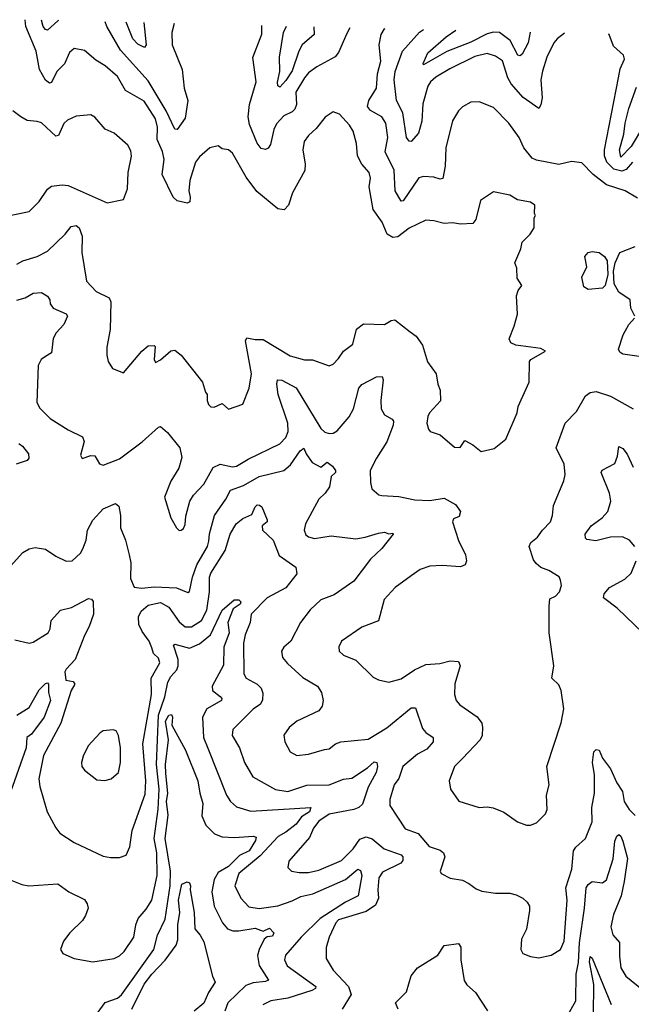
# Model space of a CAD drawing. Extents: x 1552033 to 1694788, y 811965 to 917215.
# Tile 303 of 632: x 1602859 to 1605836, y 911688 to 916478. Entities that reach past the tile are written whole.
import ezdxf

# ---------------------------------------------------------------- set-up
doc = ezdxf.new("R2010")
doc.units = 0

msp = doc.modelspace()

# ---------------------------------------------------------------- linework, layer by layer
at = {"layer": '0CON20XD'}
for points in [[(1602845, 915288.6), (1602875, 915304.3), (1602945, 915325.6), (1602995, 915351.8), (1603080.9, 915435), (1603109.1, 915470.9), (1603135, 915476.2), (1603148.5, 915465), (1603163.8, 915425), (1603161.1, 915345), (1603184.4, 915205), (1603230.8, 915155), (1603294.2, 915125), (1603302.9, 915105), (1603299.7, 914970.3), (1603284.2, 914885), (1603283.3, 914845), (1603290, 914815), (1603310.7, 914780.7), (1603365, 914760), (1603453.3, 914865), (1603485, 914891.2), (1603513.3, 914893.3), (1603518, 914888), (1603514.3, 914824.3), (1603520.7, 914810.7), (1603545, 914823.1), (1603595, 914866.7), (1603615, 914869.2), (1603645, 914846.2), (1603748.8, 914715), (1603764, 914665), (1603772.5, 914655), (1603771.2, 914625), (1603777.5, 914605), (1603790, 914595), (1603805, 914593.3), (1603845, 914610), (1603875, 914583.3), (1603945, 914607.5), (1603975.8, 914685.8), (1603987.8, 914755), (1603958.9, 914915), (1603965, 914930), (1604005, 914921.1), (1604045, 914921.8), (1604175, 914842.1), (1604245, 914823.6), (1604285, 914822.9), (1604365, 914793.8), (1604385, 914801.2), (1604411.3, 914828.7), (1604434.4, 914865), (1604481.2, 914898.8), (1604498, 914972), (1604532.1, 914997.9), (1604635, 914995.6), (1604667.5, 915015), (1604685, 915018), (1604759.5, 914959.5), (1604788, 914938), (1604819.2, 914895), (1604843.3, 914813.3), (1604886, 914755), (1604894.2, 914705), (1604905.8, 914675), (1604906.8, 914623.2), (1604854.4, 914565), (1604845, 914546.7), (1604841.1, 914515), (1604848.1, 914485), (1604856.2, 914475), (1604905, 914458), (1604975, 914398), (1605003.6, 914396.4), (1605025, 914430), (1605065, 914409.2), (1605105, 914377.5), (1605168.1, 914391.9), (1605225, 914436.7), (1605280, 914565), (1605285, 914596.7), (1605339.2, 914715), (1605340, 914815), (1605346.7, 914825), (1605418.6, 914865), (1605395, 914878.4), (1605274.1, 914894.1), (1605250, 914905), (1605242, 914925), (1605266.4, 914986.4), (1605281.4, 915045), (1605276.7, 915135), (1605285, 915160), (1605302.5, 915185), (1605280.7, 915220.7), (1605278.3, 915268.3), (1605268.8, 915295), (1605297.7, 915362.3), (1605304.2, 915395.8), (1605344.3, 915435), (1605362.5, 915465), (1605363, 915513), (1605370, 915525), (1605363.8, 915535), (1605366, 915575), (1605345, 915589.2), (1605281.9, 915601.9), (1605245, 915623.4), (1605165, 915640.6), (1605102.5, 915597.5), (1605078.5, 915505), (1605065, 915485.8), (1605005, 915482.2), (1604965, 915488.8), (1604925, 915486.9), (1604875, 915499.5), (1604835, 915502.2), (1604755, 915463.8), (1604698.9, 915421.1), (1604675, 915417.6), (1604648.4, 915435), (1604622.9, 915492.9), (1604579.1, 915555), (1604560, 915665), (1604566.3, 915706.3), (1604560, 915735), (1604524.5, 915775), (1604502.5, 915815), (1604499.2, 915875), (1604482.9, 915935), (1604465, 915964), (1604415, 916018.8), (1604385, 916030), (1604345.8, 916004.2), (1604301.5, 915948.5), (1604264.4, 915915), (1604244.4, 915885), (1604237.5, 915845), (1604248.9, 915775), (1604246.2, 915743.8), (1604186.5, 915635), (1604166.7, 915575), (1604146.6, 915553.4), (1604115, 915557.5), (1604012.6, 915642.6), (1603961.8, 915711.8), (1603895, 915828.8), (1603875, 915843.8), (1603845, 915848.8), (1603825, 915864.2), (1603785, 915854.3), (1603735, 915811.1), (1603714.6, 915785), (1603687.1, 915695), (1603682.5, 915645), (1603688.2, 915615), (1603687.9, 915592.1), (1603675, 915584.5), (1603625.9, 915595.9), (1603605.5, 915615), (1603552.9, 915725), (1603563.1, 915796.9), (1603555, 915836.9), (1603529, 915895), (1603530.2, 915955), (1603519.8, 915995), (1603465, 916080.5), (1603373.5, 916133.5), (1603335, 916201.1), (1603275, 916253.5), (1603230.2, 916280.2), (1603175, 916327.8), (1603125, 916338), (1603102.4, 916317.6), (1603077.1, 916262.9), (1603040.4, 916225), (1603015, 916171.4), (1603005, 916168.1), (1602985, 916183.1), (1602955.3, 916235), (1602939.7, 916325), (1602889.7, 916445), (1602885.4, 916477.6)], [(1603048.1, 916473.6), (1603045, 916472.3), (1602995, 916426.2), (1602985, 916429.2), (1602973, 916445), (1602965.3, 916475.6)], [(1603610.6, 916459.7), (1603599.5, 916415), (1603602.1, 916355), (1603649.6, 916235), (1603659.6, 916145), (1603678, 916085), (1603665, 915998), (1603625, 915943.1), (1603615, 915945.8), (1603571.8, 916035), (1603485, 916180), (1603349.7, 916329.7), (1603284, 916445), (1603275.6, 916468)], [(1603464.3, 916463.3), (1603475.3, 916355), (1603467.3, 916342.7), (1603435, 916358.5), (1603410.4, 916385), (1603377.2, 916465.5)], [(1604465.2, 916438.6), (1604451.2, 916411.2), (1604411.5, 916318.5), (1604395, 916296.9), (1604305, 916247.7), (1604265, 916218.7), (1604245.4, 916195), (1604203.7, 916125), (1604206.4, 916065), (1604198.2, 916041.8), (1604185, 916028.8), (1604145, 916010.7), (1604109.8, 915970.2), (1604096.3, 915943.7), (1604079.3, 915870.7), (1604068, 915852), (1604055, 915845.4), (1604035, 915851.2), (1604015, 915876.9), (1603978.2, 915968.2), (1603971.3, 916005), (1603978.4, 916065), (1604010.7, 916175), (1603993.8, 916293.8), (1604037.6, 916407.6), (1604037.5, 916449.2)], [(1604291, 916442.9), (1604292.1, 916405), (1604234.4, 916355), (1604218.4, 916325), (1604185, 916228.2), (1604155, 916182.1), (1604125, 916150), (1604116.1, 916156.1), (1604114, 916174), (1604124.7, 916225.3), (1604124.4, 916295), (1604143.9, 916416.1), (1604158.3, 916446.2)], [(1605865, 915609.2), (1605805, 915644.4), (1605714.2, 915674.2), (1605650, 915725), (1605595, 915782), (1605545, 915788), (1605483, 915773), (1605375, 915794.6), (1605354, 915804), (1605312.5, 915855), (1605289.4, 915905), (1605239.4, 915975), (1605165, 916050), (1605095, 916078.6), (1605055, 916077.1), (1605015, 916054), (1604994.3, 916035), (1604965.8, 915985), (1604932.5, 915855), (1604930.2, 915765), (1604918.1, 915705), (1604905, 915702.1), (1604875, 915711.8), (1604825, 915714.7), (1604802.1, 915707.9), (1604725, 915595.8), (1604715, 915594.2), (1604686.1, 915645), (1604681.6, 915745), (1604637.5, 915835), (1604651, 915905), (1604641.2, 915975), (1604621.5, 916005), (1604566, 916036), (1604552.2, 916055), (1604558.2, 916085), (1604595.3, 916145), (1604600.4, 916215), (1604616, 916276), (1604608.2, 916355), (1604617.8, 916405), (1604635, 916432.5), (1604637.3, 916434.4)], [(1605511.1, 916412.8), (1605474.2, 916385), (1605458.1, 916365), (1605424.6, 916295), (1605403.3, 916226.7), (1605395.7, 916184.3), (1605402.3, 916097.7), (1605395, 916063.3), (1605385, 916046.2), (1605309.5, 916099.5), (1605251.6, 916165), (1605235.2, 916195), (1605208.2, 916278.2), (1605175, 916300.8), (1605135, 916313.8), (1605075, 916299.3), (1604952, 916238), (1604885, 916197.5), (1604858.4, 916175), (1604845.8, 916155), (1604821.6, 916068.4), (1604815.8, 915984.2), (1604799.6, 915925), (1604765, 915885.8), (1604755, 915886), (1604742.1, 915905), (1604724.4, 916024.4), (1604693.3, 916085), (1604681.6, 916185), (1604687, 916225), (1604722.9, 916325), (1604805, 916416.2), (1604824.6, 916429.8)], [(1605343.3, 916417), (1605333.6, 916365), (1605305, 916310), (1605295, 916301.5), (1605284, 916305), (1605245.6, 916375.6), (1605195, 916415.6), (1605165, 916416.8), (1605135, 916409.4), (1605055, 916367.8), (1604937.9, 916322.1), (1604825, 916257.5), (1604823.1, 916265), (1604845, 916316.7), (1604934.5, 916395), (1604981.8, 916425.9)], [(1605841.3, 915785), (1605810.6, 915749.4), (1605790, 915740), (1605750.9, 915750.9), (1605715.8, 915785), (1605705.8, 915815), (1605705.2, 915845), (1605774, 916195), (1605780.9, 916239.1), (1605803.1, 916285), (1605798.1, 916305), (1605749.5, 916349.5), (1605727.5, 916405), (1605724.9, 916407.6)], [(1605895, 915960.7), (1605835, 915861.1), (1605785, 915809.5), (1605777.6, 915845), (1605799.7, 915920.3), (1605805.2, 915974.8), (1605823, 916045), (1605860.5, 916149.5)], [(1602761.2, 915515), (1602905, 915544.4), (1602955, 915593.8), (1602995, 915654), (1603015, 915667.1), (1603065.7, 915674.3), (1603095, 915671.4), (1603285, 915586.2), (1603365, 915602.5), (1603384, 915655), (1603387.3, 915735), (1603403.6, 915813.6), (1603400.2, 915840.2), (1603385, 915867.5), (1603318.8, 915925), (1603275, 915944.3), (1603225, 916004), (1603205, 916014.3), (1603135, 916008.6), (1603091.7, 915988.3), (1603075, 915973.3), (1603048.6, 915915), (1603035, 915910.6), (1602965, 915975.3), (1602945, 915982.8), (1602895, 915987.3), (1602865, 916004.5), (1602826, 916035)], [(1605852.5, 915035), (1605833.1, 915075), (1605830.8, 915115), (1605775, 915152.9), (1605752, 915192), (1605748.5, 915255), (1605756.5, 915295), (1605779.2, 915345), (1605854.5, 915375)], [(1605625, 915165.7), (1605605, 915177.5), (1605595.6, 915225), (1605619.4, 915275), (1605610, 915325), (1605625, 915345.7), (1605645, 915350), (1605678.8, 915345), (1605705.3, 915325.3), (1605718.5, 915305), (1605721.3, 915238.7), (1605708.6, 915185), (1605695, 915172.2), (1605625, 915165.7)], [(1602845, 915112.5), (1602885.8, 915125), (1602925, 915146.7), (1602965, 915151.2), (1602995, 915133.3), (1603005.6, 915115.6), (1603007.1, 915095), (1603021.9, 915075), (1603085, 915046.9), (1603091.9, 915035), (1603074.6, 914995), (1603037.5, 914955), (1603022.8, 914927.2), (1603015, 914857.5), (1602985, 914840), (1602964.4, 914825), (1602949.1, 914795), (1602942.7, 914615), (1602957.7, 914587.7), (1603007.3, 914537.3), (1603095, 914481.9), (1603165, 914448), (1603173.8, 914425), (1603155, 914360), (1603162.7, 914342.7), (1603205, 914356.9), (1603225, 914356), (1603247, 914317), (1603265, 914310), (1603345, 914341.1), (1603455, 914424.4), (1603535, 914496), (1603545, 914498.8), (1603579.4, 914469.4), (1603639.2, 914395), (1603648.3, 914348.3), (1603634.6, 914295.4), (1603595, 914233.3), (1603564.3, 914155), (1603594.2, 914054.2), (1603622.5, 914005), (1603635, 913993.3), (1603645.9, 913994.1), (1603657.3, 914002.7), (1603665, 914022.5), (1603667.9, 914062.1), (1603686.9, 914135), (1603705.4, 914164.6), (1603755, 914218), (1603800.5, 914299.5), (1603835, 914314.7), (1603895, 914302.7), (1603915, 914305.4), (1603970.8, 914339.2), (1604125, 914414.6), (1604155.2, 914444.8), (1604165.2, 914474.8), (1604164.8, 914514.8), (1604117.7, 914655), (1604110, 914705), (1604114.6, 914725.4), (1604135, 914724.4), (1604205, 914686.9), (1604325, 914489.5), (1604345, 914470.8), (1604365, 914464.6), (1604385, 914466.8), (1604405, 914477.5), (1604463.3, 914545), (1604483, 914585), (1604510.5, 914685), (1604525, 914703.1), (1604595, 914740), (1604622.5, 914742.5), (1604628.9, 914725), (1604617.1, 914625), (1604618.7, 914585), (1604634.8, 914554.8), (1604672, 914535), (1604677.8, 914525), (1604677.1, 914505), (1604646.6, 914423.4), (1604595.5, 914345), (1604565.7, 914285), (1604565.9, 914225.9), (1604573.3, 914195), (1604606.4, 914166.4), (1604622.3, 914162.3), (1604705, 914158.1), (1604782.4, 914142.4), (1604855, 914138.8), (1604925, 914150.4), (1604979.4, 914119.4), (1605004.2, 914085), (1604998.8, 914061.2), (1604970.7, 914049.3), (1604966.2, 914035), (1604995, 913943.8), (1605028.1, 913875), (1605034.3, 913845), (1605027.5, 913825), (1605004.3, 913815.7), (1604915, 913823.3), (1604855, 913819.4), (1604807.6, 913802.4), (1604765, 913772.5), (1604686, 913715), (1604633.2, 913656.8), (1604605, 913553.8), (1604525, 913522), (1604426.2, 913455), (1604412.4, 913427.6), (1604414.4, 913405), (1604435, 913386.9), (1604495, 913362), (1604579.1, 913279.1), (1604605.6, 913265.6), (1604655, 913255.6), (1604715, 913270.9), (1604780.8, 913315), (1604835, 913341.1), (1604904.7, 913345.3), (1604955, 913359.3), (1604995.4, 913355.4), (1605002.7, 913335), (1604976.8, 913246.8), (1604975.8, 913195), (1604984, 913166), (1605000.8, 913145), (1605086.1, 913086.1), (1605108, 913055), (1605112, 913035), (1605110, 912995), (1605100.8, 912975), (1605015, 912884.2), (1604975.6, 912844.4), (1604950, 912775), (1604956.2, 912735), (1604996.8, 912676.8), (1605095, 912646), (1605135, 912648.9), (1605163.2, 912643.2), (1605215, 912622), (1605282.5, 912575), (1605325, 912558.8), (1605345, 912558.8), (1605375, 912571.2), (1605418.8, 912615), (1605426, 912635), (1605423.1, 912705), (1605436, 912755), (1605424.4, 912845), (1605493.6, 913056.4), (1605507.5, 913125), (1605494.3, 913215), (1605482.2, 913242.2), (1605448.8, 913275), (1605459.4, 913335), (1605435.5, 913495), (1605436.2, 913625), (1605439.3, 913660.7), (1605467.3, 913672.7), (1605485.8, 913695), (1605496, 913725), (1605491.7, 913751.7), (1605485, 913766.7), (1605435, 913798), (1605395, 913812), (1605372.3, 913832.3), (1605360.3, 913850.3), (1605338.7, 913915), (1605346.4, 913933.6), (1605379.9, 913960.1), (1605403.3, 913995), (1605442.2, 914035), (1605452.2, 914065), (1605457.8, 914115), (1605506.9, 914235), (1605513.3, 914265), (1605508.2, 914315), (1605470.4, 914395), (1605514.6, 914515.4), (1605569.1, 914570.9), (1605612, 914648), (1605635.4, 914664.6), (1605665, 914668.5), (1605735, 914645.6), (1605845.4, 914585.4)], [(1605907.5, 914835), (1605795, 914851.2), (1605780.5, 914860.5), (1605772.9, 914875), (1605795.6, 914945), (1605823.3, 914995), (1605851.5, 915025)], [(1602855, 914416.4), (1602872.7, 914402.7), (1602901.8, 914365), (1602904.4, 914345), (1602895, 914333.8), (1602841.9, 914315)], [(1605853.1, 913915), (1605827.5, 913945), (1605792.7, 913962.7), (1605735, 913960), (1605663.1, 913943.1), (1605619.1, 913949.1), (1605612, 913955), (1605610.6, 913975), (1605640.4, 914015), (1605694.4, 914055), (1605722, 914085), (1605735.6, 914135), (1605730, 914175), (1605688.6, 914275), (1605693.3, 914286.7), (1605755, 914318), (1605769.1, 914355), (1605775, 914401.2), (1605795, 914391.4), (1605815, 914364.4), (1605845, 914301.5)], [(1603780.3, 913940.3), (1603783.8, 913976.2), (1603806.8, 914065), (1603862.9, 914145), (1603885, 914189.1), (1603947.8, 914212.2), (1604025, 914255.8), (1604145.3, 914284.7), (1604177.6, 914312.4), (1604225, 914380.8), (1604242.5, 914392.5), (1604254, 914365), (1604283.3, 914323.3), (1604325, 914301.1), (1604355, 914324.5), (1604382.2, 914305), (1604395.7, 914285), (1604395.7, 914275), (1604374.5, 914255), (1604367.5, 914205), (1604346.1, 914173.9), (1604315, 914144.7), (1604249.8, 914025), (1604243.8, 913995), (1604251.1, 913971.1), (1604265, 913961.5), (1604294.6, 913954.6), (1604375, 913967.3), (1604495, 913952.9), (1604540.3, 913959.7), (1604605, 913980.4), (1604634.2, 913984.2), (1604655, 913976.7), (1604675, 913980), (1604677.5, 913975), (1604621.4, 913905), (1604567.3, 913852.7), (1604485, 913746.8), (1604390, 913680), (1604325, 913655.6), (1604272.4, 913607.6), (1604225.3, 913544.7), (1604178.1, 913455), (1604144, 913425), (1604133.8, 913405), (1604137.5, 913375), (1604162.5, 913345), (1604237.4, 913277.4), (1604309.4, 913235), (1604328.5, 913205), (1604336.2, 913165), (1604331.7, 913138.3), (1604314.6, 913115.4), (1604208.8, 913065), (1604170.8, 913035), (1604145, 912997.5), (1604150, 912965), (1604175.7, 912915.7), (1604207.5, 912897.5), (1604265, 912904.4), (1604342.6, 912927.4), (1604365, 912931.4), (1604395.4, 912954.6), (1604422.5, 912965), (1604555, 912978.1), (1604646.4, 913033.6), (1604765, 913130.6), (1604785, 913130), (1604819.4, 913029.4), (1604835, 913009.4), (1604871.9, 912985), (1604871.8, 912965), (1604840.2, 912929.8), (1604794.8, 912905.2), (1604724.6, 912845), (1604703.9, 912786.1), (1604681.1, 912755), (1604660.6, 912685), (1604660, 912655), (1604735, 912541.1), (1604798.1, 912518.1), (1604852.5, 912455), (1604905, 912437.9), (1604922.5, 912425), (1604927.9, 912405), (1604906.2, 912335), (1604910, 912325), (1604955, 912301.2), (1605015, 912292), (1605045.5, 912275.5), (1605080.4, 912250.4), (1605108.9, 912238.9), (1605175, 912228.5), (1605245, 912228.2), (1605275, 912220.5), (1605307.1, 912205), (1605328.9, 912185), (1605340, 912165), (1605340.6, 912145), (1605325.8, 912054.2), (1605302, 912005), (1605298.8, 911955), (1605307.5, 911935), (1605345, 911920), (1605385, 911914.3), (1605445, 911927.1), (1605490.8, 911955), (1605508.2, 911995), (1605523.9, 912195), (1605517.1, 912255), (1605545.7, 912345), (1605554.6, 912435), (1605565, 912451.9), (1605613.5, 912495), (1605644.7, 912575.3), (1605643.4, 912645), (1605656.7, 912715), (1605656.5, 912805), (1605646.7, 912865), (1605653.8, 912916.2), (1605665, 912928), (1605680, 912925), (1605695.4, 912885), (1605735, 912832.9), (1605765.9, 912765), (1605793.4, 912723.4), (1605801.1, 912675), (1605824.7, 912635), (1605855, 912606.2)], [(1602815, 913820), (1602875, 913885.6), (1602905, 913903.1), (1602935, 913909.5), (1602985, 913901.9), (1603035, 913867.8), (1603085, 913844.3), (1603115, 913846), (1603155, 913883.1), (1603166.7, 913903.3), (1603182.8, 913945), (1603189.3, 913995), (1603215, 914043.1), (1603265, 914098.9), (1603325, 914123.8), (1603341.2, 914111.2), (1603349.4, 914065), (1603350, 914005), (1603373.9, 913945), (1603392.5, 913875), (1603399.5, 913835), (1603399.3, 913759.3), (1603417, 913717), (1603451.5, 913711.5), (1603515, 913718.4), (1603623.1, 913713.1), (1603678.3, 913691.7), (1603685, 913696.7), (1603700, 913765), (1603721.3, 913825), (1603773.8, 913915), (1603780.3, 913940.3)], [(1602835, 913460.9), (1602905, 913445.5), (1602925, 913449.1), (1602997.3, 913495), (1603007.5, 913515), (1603012, 913555), (1603058, 913605), (1603111.5, 913618.5), (1603195, 913662), (1603209.2, 913659.2), (1603217.1, 913647.1), (1603218.9, 913585), (1603197.8, 913525), (1603175, 913482), (1603129.4, 913365), (1603085, 913318.9), (1603078.7, 913305), (1603083.9, 913263.9), (1603118.9, 913258.9), (1603127.5, 913245), (1603109.6, 913215), (1603059.2, 913055), (1602975, 912898.6), (1602952.5, 912785), (1602956.9, 912746.9), (1602993.3, 912625), (1603035, 912546), (1603055, 912520.8), (1603125, 912475.8), (1603265, 912409.2), (1603301.7, 912401.7), (1603345, 912402.5), (1603376.8, 912413.2), (1603395.5, 912454.5), (1603406.9, 912533.1), (1603469.7, 912710.3), (1603473.8, 912775), (1603458.7, 912955), (1603501.6, 913195), (1603498.8, 913275), (1603541.4, 913348.6), (1603535, 913371.2), (1603510.9, 913395), (1603502.7, 913422.7), (1603490.2, 913455), (1603455, 913502.1), (1603439.6, 913535), (1603436.8, 913573.2), (1603450.3, 913599.7), (1603485, 913629.3), (1603545, 913642.3), (1603585, 913619.6), (1603635, 913547.9), (1603664.8, 913524.8), (1603695, 913524.7), (1603743.5, 913555), (1603770.4, 913605), (1603782.4, 913695), (1603782.7, 913765), (1603789.2, 913785), (1603860, 913895), (1603884.3, 913975.7), (1603912.8, 914025), (1603945, 914050.9), (1603989.4, 914070.6), (1604005, 914107.8), (1604015, 914117.3), (1604026.6, 914116.6), (1604037.2, 914107.2), (1604063.1, 914045), (1604064.2, 914035), (1604039.5, 914015), (1604041.5, 913995), (1604092.7, 913945), (1604121.8, 913871.8), (1604202.8, 913815), (1604208.1, 913781.9), (1604155, 913713.8), (1604064.3, 913665.7), (1603986.2, 913585), (1603980.3, 913545), (1603957.4, 913485), (1603949.2, 913445), (1603950, 913295), (1603961.9, 913275), (1604014.5, 913244.5), (1604034, 913225), (1604042.2, 913202.2), (1604041.6, 913168.4), (1604031.7, 913148.3), (1603995, 913124.4), (1603896.2, 913025), (1603892.9, 912995), (1603929.1, 912935), (1603953.8, 912865), (1603994.5, 912795), (1604105, 912732.5), (1604165, 912723.2), (1604256.5, 912753.5), (1604365, 912756.3), (1604435, 912782.9), (1604475, 912787.7), (1604552.4, 912837.6), (1604585, 912867.7), (1604597.5, 912865), (1604600.6, 912845), (1604593.4, 912815), (1604554.5, 912745), (1604528.3, 912661.7), (1604509.3, 912645), (1604485, 912635.4), (1604365, 912613.3), (1604315, 912579), (1604289.7, 912545), (1604270.3, 912499.7), (1604168.6, 912385), (1604164.2, 912354.2), (1604182.5, 912335), (1604219.5, 912329.5), (1604265, 912328.8), (1604315, 912341.1), (1604425, 912387.2), (1604481.6, 912445), (1604515, 912491.8), (1604545, 912503.2), (1604575, 912493.1), (1604632.5, 912445), (1604715, 912415.3), (1604723.6, 912405), (1604723.1, 912386.9), (1604714.4, 912375), (1604625, 912330), (1604607.3, 912302.7), (1604601.6, 912245), (1604606, 912205), (1604590.6, 912169.4), (1604545, 912139.6), (1604411.5, 912098.5), (1604398.3, 912085), (1604364.6, 912015), (1604350.4, 911965), (1604351.5, 911911.5), (1604385, 911854.4), (1604458.9, 911775), (1604473.1, 911735), (1604428, 911665)], [(1605893.8, 913493.8), (1605767.3, 913615), (1605700, 913665), (1605704.3, 913685), (1605730, 913715), (1605803.9, 913756.1), (1605835.6, 913785), (1605860, 913845)], [(1602820.6, 912290.6), (1602870.2, 912270.2), (1602904.6, 912264.6), (1603045, 912274.4), (1603098.8, 912235), (1603175, 912198), (1603187.3, 912177.3), (1603192, 912155), (1603179.7, 912120.3), (1603164.3, 912095.7), (1603103.8, 912035), (1603073.3, 911995), (1603057.5, 911955), (1603070, 911935), (1603125, 911911.2), (1603215, 911894.3), (1603319.3, 911910.7), (1603345, 911923.1), (1603368.1, 911945), (1603415.3, 912014.7), (1603424.5, 912075), (1603435.6, 912105), (1603475, 912150), (1603502.2, 912195), (1603527.7, 912315), (1603526.6, 912425), (1603514.4, 912495), (1603533.4, 912636.6), (1603538.5, 912735), (1603524.9, 912855.1), (1603534.6, 913094.6), (1603565, 913183.6), (1603579.7, 913255), (1603595, 913283.1), (1603623.3, 913315), (1603630.8, 913335), (1603630.7, 913365), (1603607.1, 913435), (1603615, 913440.5), (1603685, 913421), (1603735, 913440.8), (1603788.1, 913485), (1603845.5, 913605), (1603903.8, 913656.2), (1603925.5, 913655.5), (1603935.4, 913645.4), (1603932.9, 913635), (1603898.7, 913611.3), (1603872.8, 913545), (1603878.8, 913495), (1603853.6, 913425), (1603851.6, 913338.4), (1603796.7, 913235), (1603797.9, 913215), (1603835.7, 913185), (1603842.9, 913175), (1603841.4, 913165), (1603769.5, 913125), (1603749.7, 913085), (1603754, 912985), (1603775.4, 912934.6), (1603865, 912705.8), (1603885.6, 912675), (1603915, 912648.5), (1603985, 912626.8), (1604276.7, 912645), (1604269.5, 912625), (1604230.3, 912599.7), (1604204.7, 912565), (1604155.2, 912525), (1604117.1, 912505), (1604029.7, 912410.3), (1603925.3, 912325), (1603906.1, 912265), (1603934.8, 912204.8), (1603975, 912162.3), (1604025, 912153.2), (1604115, 912167.4), (1604185, 912190.5), (1604227.7, 912212.3), (1604285.2, 912224.9), (1604444.5, 912295.5), (1604505, 912344.6), (1604518.4, 912338.4), (1604524.2, 912314.2), (1604506.7, 912215), (1604444.5, 912185.5), (1604322.3, 912105), (1604228.7, 912015), (1604152.3, 911927.7), (1604147.3, 911905), (1604161.5, 911875), (1604301.2, 911775), (1604299.1, 911765), (1604280.8, 911755), (1604165, 911717.9), (1604081.2, 911705), (1604042.9, 911685)], [(1602845.7, 913094.3), (1602905, 913131.5), (1602955, 913217.5), (1602985, 913249.2), (1602995, 913251.2), (1603000, 913245), (1603000, 913205), (1603009.2, 913165), (1602979.1, 913085), (1602917.2, 913002.8), (1602894.6, 912985), (1602890.5, 912935), (1602807.2, 912697.2)], [(1603236.7, 911643.3), (1603275, 911697.5), (1603335, 911718.5), (1603355, 911733.6), (1603512.6, 911955), (1603530, 912025), (1603568, 912102), (1603590.9, 912265), (1603592.6, 912335), (1603567.1, 912495), (1603582.7, 912607.3), (1603573.4, 912675), (1603580.1, 912715), (1603570.1, 912809.9), (1603568.5, 912855), (1603583, 912975), (1603569.2, 913065), (1603584.7, 913095), (1603597.5, 913097.5), (1603602.5, 913085), (1603599.5, 913045), (1603665.5, 912925), (1603726.5, 912775), (1603735.7, 912715), (1603751.1, 912665), (1603745.8, 912605), (1603765, 912559.4), (1603807.9, 912517.9), (1603845, 912502.1), (1603905, 912498.9), (1603995, 912506.2), (1604010.7, 912500.7), (1604007.3, 912485), (1603975.3, 912435), (1603928.5, 912411.5), (1603875, 912359), (1603825, 912329), (1603805.6, 912295), (1603794.8, 912235.2), (1603805.8, 912165.8), (1603846.4, 912085), (1603871.4, 912055), (1603896, 912046), (1603925, 912045.3), (1604005, 912059), (1604045, 912043.2), (1604075, 912058.9), (1604096.5, 912035), (1604090.2, 912019.7), (1604064.2, 912015.8), (1604049, 912005), (1604024.8, 911955), (1604017.3, 911925), (1604025, 911876), (1604069.4, 911805), (1604055, 911798.5), (1603995, 911793), (1603960.5, 911779.5), (1603872.2, 911695), (1603857.5, 911655)], [(1603274.1, 912775.9), (1603305, 912784), (1603340, 912815), (1603350, 912865), (1603350, 912935), (1603340.6, 912995), (1603328.3, 913018.3), (1603315, 913023.8), (1603265, 913018.8), (1603251.3, 913008.7), (1603192.9, 912945), (1603167.5, 912895), (1603160.8, 912865), (1603162.5, 912845), (1603175, 912826.2), (1603235, 912780), (1603274.1, 912775.9)], [(1605453.8, 911505), (1605566.1, 911705), (1605566.6, 911835), (1605578.2, 911891.8), (1605583.7, 911986.3), (1605607.9, 912155), (1605615.7, 912254.3), (1605625, 912271.1), (1605645, 912285.5), (1605695, 912279.4), (1605715, 912292.9), (1605747.1, 912395), (1605755, 912482), (1605765, 912506), (1605775, 912514.2), (1605785, 912505.7), (1605795, 912481.9), (1605816.5, 912396.5), (1605801.1, 912285)], [(1603405.9, 911665), (1603465, 911785.3), (1603502.7, 911835), (1603567.6, 911902.4), (1603621.4, 911975), (1603628.3, 912001.7), (1603629.1, 912075), (1603638.5, 912135), (1603632.8, 912195), (1603648.3, 912271.7), (1603675, 912284.3), (1603685, 912279.2), (1603690.5, 912265), (1603688.9, 912245), (1603708.1, 912135), (1603711.2, 912055), (1603737.1, 912025), (1603755, 911991.9), (1603797.3, 911825), (1603810.8, 911795), (1603778.3, 911745), (1603756.1, 911693.9), (1603708.5, 911655)], [(1605801.1, 912285), (1605786.7, 912215), (1605748.9, 912125), (1605736.8, 912065), (1605745.4, 912025.4), (1605778.6, 911988.6), (1605777.4, 911922.6), (1605785.3, 911865.3), (1605809.1, 911825), (1605895.3, 911755)], [(1604700.6, 911665), (1604687.8, 911695), (1604741.9, 911748.1), (1604765, 911826), (1604795, 911866), (1604893.8, 911926.2), (1604925.7, 911974.3), (1604995, 911983.8), (1605005.8, 911965.8), (1605005.7, 911905), (1605023.1, 911803.1), (1605035, 911782.5), (1605077.1, 911745), (1605135.4, 911655.4)], [(1605651.7, 911638.3), (1605653.9, 911785), (1605632.9, 911895), (1605635, 911921.2), (1605645, 911912), (1605737.3, 911687.3)]]:
    msp.add_lwpolyline(points, dxfattribs=at)

doc.saveas('drawing.dxf')
